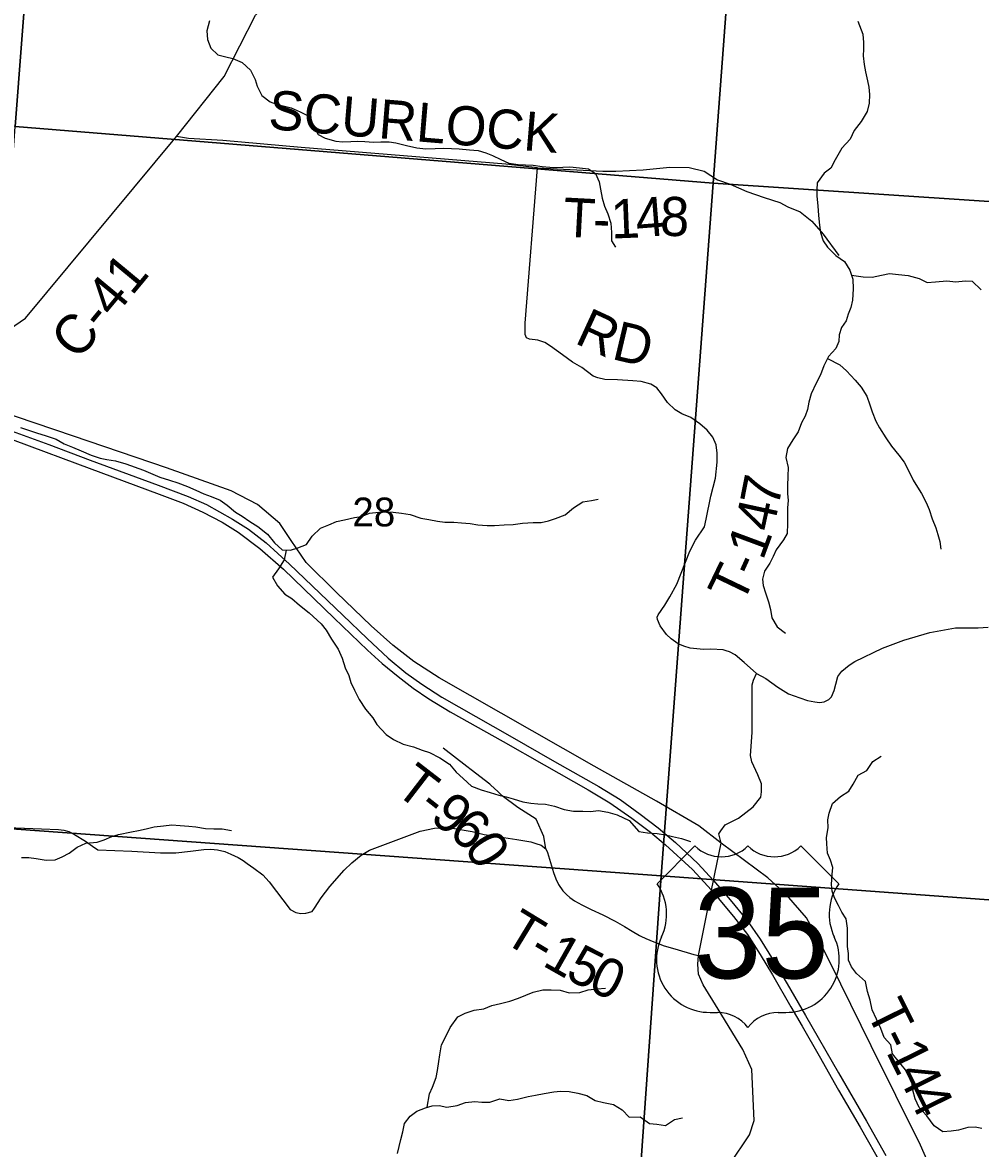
# Model space of a CAD drawing. Extents: x 0 to 42, y 0 to 22.
# Drawn here: x 6.349 to 7.044, y 17.436 to 18.254 of the extents above; entities that cross this region are included whole.
import ezdxf

# ---------------------------------------------------------------- set-up
doc = ezdxf.new("R2010")
doc.units = 0
for name, color, linetype in [('GM_X_County_Road', 7, 'Continuous'), ('GM_X_County_Road_Text', 7, 'Continuous'), ('GM_X_Minor_River', 7, 'Continuous'), ('GM_X_Section', 7, 'Continuous'), ('GM_X_Section_Text', 7, 'Continuous'), ('GM_X_Township_Road', 7, 'Continuous'), ('GM_X_Township_Road_Text', 7, 'Continuous'), ('GM_X_US_Location', 7, 'Continuous'), ('GM_X_US_Route', 7, 'Continuous'), ('GM_X_US_Shield', 7, 'Continuous')]:
    doc.layers.add(name, color=color, linetype=linetype)

msp = doc.modelspace()

# ---------------------------------------------------------------- linework, layer by layer
at = {"layer": 'GM_X_County_Road'}
msp.add_lwpolyline([(6.32796, 18.02289), (6.35139, 18.03886), (6.46101, 18.17081), (6.49557, 18.21436), (6.51833, 18.25879), (6.56092, 18.30006), (6.57244, 18.30844), (6.58546, 18.31681), (6.59788, 18.32908), (6.60671, 18.33612), (6.62481, 18.3433), (6.64142, 18.35078), (6.66237, 18.3617), (6.67793, 18.37173), (6.69713, 18.38833), (6.70474, 18.39307)], dxfattribs=at)
at = {"layer": 'GM_X_Minor_River'}
for points in [[(6.48496, 18.25485), (6.48285, 18.24747), (6.48339, 18.24121), (6.48582, 18.23494), (6.4909, 18.22999), (6.49675, 18.22864), (6.50185, 18.22748), (6.50864, 18.22441), (6.51466, 18.21889), (6.51803, 18.21224), (6.51952, 18.20731), (6.5229, 18.20047), (6.52892, 18.19589), (6.53402, 18.19397), (6.5393, 18.19281), (6.54421, 18.19165), (6.55062, 18.18859), (6.5559, 18.18591), (6.56022, 18.17907), (6.56378, 18.17223), (6.56887, 18.16955), (6.57661, 18.16743), (6.58171, 18.16684), (6.58757, 18.16719), (6.59249, 18.16736), (6.59759, 18.16715), (6.60401, 18.16674), (6.6093, 18.1669), (6.61516, 18.16688), (6.62007, 18.1661), (6.62781, 18.16417), (6.63536, 18.16243), (6.64197, 18.16183), (6.64859, 18.16218), (6.65483, 18.16234), (6.66049, 18.16212), (6.66597, 18.16172), (6.67353, 18.16112), (6.67995, 18.16052), (6.68543, 18.15898), (6.69033, 18.15706), (6.69636, 18.154), (6.70221, 18.15132), (6.70901, 18.15053), (6.7143, 18.15013), (6.71978, 18.14991), (6.72639, 18.14893), (6.73451, 18.14833), (6.74132, 18.14849)], [(6.95534, 18.25452), (6.95895, 18.24505), (6.95953, 18.23898), (6.95954, 18.23423), (6.95936, 18.2293), (6.95994, 18.22305), (6.96108, 18.21774), (6.96242, 18.21129), (6.96337, 18.20655), (6.96395, 18.20124), (6.96359, 18.19498), (6.96208, 18.18891), (6.95775, 18.18169), (6.95284, 18.17504), (6.94983, 18.16878), (6.94379, 18.16231), (6.93889, 18.15377), (6.93587, 18.14769), (6.93096, 18.14408), (6.92587, 18.13724), (6.92569, 18.13212), (6.9257, 18.12738), (6.92628, 18.12055), (6.92686, 18.11334), (6.92763, 18.10633), (6.9284, 18.10102), (6.9303, 18.09514), (6.93333, 18.0904), (6.9394, 18.08435), (6.94584, 18.08), (6.94963, 18.07374), (6.95172, 18.06711), (6.95193, 18.06028), (6.95156, 18.05194), (6.95044, 18.04662), (6.94837, 18.04169), (6.94686, 18.03694), (6.94347, 18.032), (6.94178, 18.02669), (6.94159, 18.02195), (6.93934, 18.01682), (6.93405, 18.01093), (6.93066, 18.00428), (6.92821, 17.99783), (6.9252, 17.99175), (6.92162, 17.98397), (6.91974, 17.9779), (6.91899, 17.97258), (6.91711, 17.96765), (6.91447, 17.9629), (6.91203, 17.95645), (6.90825, 17.95056), (6.90448, 17.94429), (6.90317, 17.93765), (6.90489, 17.93044), (6.90452, 17.92419), (6.90434, 17.91717), (6.90435, 17.91148), (6.90493, 17.90655), (6.90437, 17.90123), (6.9044, 17.88985)], [(6.74132, 18.14849), (6.74642, 18.14884), (6.75341, 18.14805), (6.75983, 18.14727), (6.76492, 18.14402), (6.76773, 18.13775), (6.76865, 18.13244), (6.76976, 18.12599), (6.77162, 18.1203), (6.77386, 18.1146), (6.7761, 18.10796), (6.77664, 18.10113), (6.77661, 18.09507), (6.77943, 18.09031)], [(6.95079, 18.07006), (6.95928, 18.06883), (6.96591, 18.06866), (6.97252, 18.07), (6.97838, 18.07134), (6.985, 18.07059), (6.992, 18.06985), (6.99995, 18.06778), (7.00582, 18.06475), (7.01187, 18.06514), (7.02, 18.06592), (7.02662, 18.06536), (7.03324, 18.06595), (7.03835, 18.06577), (7.04498, 18.05933)], [(6.93341, 18.00967), (6.94238, 18.00488), (6.94712, 18.00052), (6.95356, 17.9939), (6.95773, 17.98878), (6.96191, 17.98234), (6.96419, 17.9759), (6.96571, 17.97097), (6.96837, 17.96415), (6.97103, 17.95922), (6.97577, 17.95202), (6.97975, 17.94596), (6.98525, 17.93933), (6.98904, 17.93422), (6.99284, 17.92683), (6.9955, 17.92114), (6.99872, 17.91622), (7.00157, 17.91148), (7.00498, 17.90504), (7.00707, 17.89992), (7.00936, 17.8931), (7.01202, 17.88666), (7.01354, 17.88173), (7.01487, 17.8768), (7.01564, 17.87111)], [(6.34762, 17.9594), (6.3529, 17.95786), (6.35932, 17.95556), (6.3663, 17.95344), (6.37366, 17.95114), (6.37932, 17.9477), (6.38535, 17.94521), (6.39177, 17.94252), (6.39893, 17.93946), (6.40554, 17.93734), (6.41045, 17.93637), (6.41668, 17.93521), (6.42423, 17.93309), (6.43706, 17.92848), (6.44366, 17.92561), (6.44894, 17.9235), (6.45593, 17.92119), (6.46178, 17.91927), (6.46894, 17.91658), (6.47498, 17.9139), (6.48083, 17.91141), (6.48611, 17.90949), (6.49253, 17.90681), (6.49761, 17.903), (6.50364, 17.89804), (6.50854, 17.89518), (6.51419, 17.89117), (6.52003, 17.88773), (6.527, 17.88201), (6.53208, 17.87574), (6.53772, 17.87059), (6.54377, 17.87038), (6.54888, 17.87206), (6.55531, 17.87449), (6.55931, 17.88054), (6.56538, 17.88639), (6.57144, 17.88883), (6.57693, 17.89126), (6.58279, 17.89257), (6.59017, 17.89424), (6.59528, 17.89497), (6.60096, 17.89722), (6.60776, 17.89795), (6.61324, 17.8983), (6.61816, 17.89809), (6.6242, 17.89731), (6.63062, 17.89633), (6.63836, 17.89364), (6.64402, 17.89267), (6.65025, 17.8915), (6.65573, 17.89072), (6.66216, 17.89069), (6.66782, 17.89028), (6.67406, 17.88988), (6.67972, 17.8889), (6.68634, 17.8883), (6.69163, 17.88828), (6.69881, 17.88882), (6.70524, 17.88917), (6.71204, 17.89008), (6.71979, 17.89043), (6.72565, 17.89059), (6.73095, 17.8917), (6.73587, 17.89339), (6.74306, 17.8962), (6.74894, 17.90129), (6.75576, 17.90543), (6.762, 17.90654), (6.76692, 17.90746)], [(6.9044, 17.88985), (6.90403, 17.88264), (6.90139, 17.8779), (6.89611, 17.87068), (6.89385, 17.86593), (6.89159, 17.86099), (6.88763, 17.85511), (6.88613, 17.84941), (6.8867, 17.84467), (6.88842, 17.83937), (6.89051, 17.83292), (6.89203, 17.82742), (6.89299, 17.82135), (6.89697, 17.81472), (6.90303, 17.81018)], [(6.54052, 17.87049), (6.53901, 17.86339), (6.53502, 17.85677), (6.53064, 17.85072), (6.53421, 17.84464), (6.53966, 17.83855), (6.54456, 17.83531), (6.55021, 17.83054), (6.55718, 17.82483), (6.56584, 17.81701), (6.5696, 17.81226), (6.57354, 17.8058), (6.57823, 17.79857), (6.58123, 17.79212), (6.58346, 17.7849), (6.5859, 17.77939), (6.58757, 17.77427), (6.59001, 17.76876), (6.59338, 17.76192), (6.59807, 17.75489), (6.60334, 17.74861), (6.60634, 17.74386), (6.61311, 17.73662), (6.61839, 17.733), (6.62537, 17.72955), (6.63292, 17.72762), (6.63914, 17.72532), (6.64462, 17.72359), (6.65197, 17.71977), (6.65894, 17.715), (6.66383, 17.70929), (6.66891, 17.70453), (6.67494, 17.69919), (6.6821, 17.69632), (6.68852, 17.69439), (6.69475, 17.69266), (6.70022, 17.69131), (6.70532, 17.68996), (6.7123, 17.68765), (6.71816, 17.68668), (6.72326, 17.68627), (6.72874, 17.68606), (6.73516, 17.68451), (6.74233, 17.68221), (6.74912, 17.68104), (6.75593, 17.68082), (6.76141, 17.68079), (6.76708, 17.68134), (6.77407, 17.68017), (6.78086, 17.67824), (6.78934, 17.67418)], [(7.04537, 17.45047), (7.04045, 17.4514), (7.03516, 17.4512), (7.02854, 17.44929), (7.02325, 17.44852), (7.01719, 17.44813), (7.01075, 17.45248), (7.00545, 17.45968), (6.99995, 17.46574), (6.99691, 17.47218), (6.99539, 17.47825), (6.99462, 17.48488), (6.9912, 17.4917), (6.9857, 17.49833), (6.98059, 17.50477), (6.97944, 17.51122), (6.97451, 17.51652), (6.97204, 17.52315), (6.969, 17.52997), (6.96577, 17.5368), (6.96444, 17.54381), (6.96253, 17.55007), (6.96101, 17.55727), (6.95456, 17.56295), (6.95077, 17.56787), (6.94868, 17.5728), (6.94867, 17.57754), (6.94791, 17.58266), (6.94788, 17.59594), (6.94692, 17.60276), (6.94389, 17.6075), (6.94142, 17.61243), (6.93857, 17.61792), (6.93667, 17.62285), (6.93629, 17.62778), (6.93684, 17.63499), (6.93721, 17.63992), (6.9355, 17.64542), (6.93341, 17.65035), (6.93283, 17.65717), (6.93263, 17.66192), (6.93394, 17.66894), (6.93374, 17.67463), (6.93468, 17.67956), (6.93712, 17.68658), (6.94278, 17.69153), (6.94883, 17.69552), (6.95204, 17.70046), (6.95562, 17.7071), (6.96204, 17.71053), (6.96638, 17.71699), (6.97242, 17.7208)], [(6.34854, 17.64722), (6.35364, 17.6472), (6.35912, 17.64661), (6.36629, 17.64544), (6.37291, 17.6456), (6.37783, 17.64766), (6.38294, 17.65048), (6.38882, 17.65481), (6.39507, 17.65763), (6.40339, 17.65835), (6.40831, 17.66003), (6.41399, 17.66247), (6.41891, 17.66396), (6.42818, 17.66582), (6.43328, 17.66693), (6.43896, 17.66804), (6.44463, 17.66953), (6.45144, 17.67026), (6.45749, 17.67099), (6.46354, 17.67058), (6.46996, 17.66999), (6.47506, 17.66958), (6.48205, 17.66841), (6.48809, 17.66801), (6.49414, 17.66817), (6.50075, 17.66681)], [(6.78934, 17.67418), (6.79645, 17.66619), (6.80288, 17.66526), (6.80969, 17.6647), (6.81593, 17.66377), (6.82085, 17.66264), (6.82747, 17.66113), (6.83391, 17.65887)], [(6.64292, 17.46599), (6.64449, 17.47567), (6.64678, 17.48059), (6.64945, 17.48759), (6.65042, 17.49271), (6.6512, 17.49915), (6.65198, 17.50407), (6.65334, 17.51127), (6.65677, 17.51826), (6.65963, 17.52394), (6.66514, 17.53149), (6.67044, 17.53431), (6.67688, 17.53656), (6.68387, 17.53747), (6.68974, 17.53972), (6.69599, 17.5414), (6.7028, 17.54289), (6.70923, 17.54513), (6.71453, 17.54738), (6.71983, 17.54944), (6.72683, 17.5513), (6.73288, 17.55109), (6.7393, 17.55087), (6.74591, 17.54913), (6.75366, 17.54929), (6.75971, 17.55116), (6.76633, 17.55188), (6.77238, 17.55243)], [(6.62144, 17.43238), (6.62375, 17.4426), (6.62528, 17.44809), (6.62644, 17.45415), (6.63043, 17.45944), (6.63536, 17.46302), (6.64161, 17.46564), (6.64653, 17.46695), (6.65144, 17.46711), (6.65711, 17.46614), (6.66467, 17.46724), (6.67073, 17.4693), (6.67754, 17.47022), (6.68264, 17.46963), (6.6883, 17.4696), (6.69569, 17.47203), (6.70211, 17.47086), (6.70853, 17.47178), (6.7161, 17.47383), (6.72159, 17.47476), (6.72783, 17.47605), (6.73483, 17.47716), (6.73974, 17.47752), (6.74579, 17.47749), (6.75221, 17.47613), (6.75881, 17.47459), (6.76466, 17.47096), (6.77089, 17.46941), (6.77806, 17.46787), (6.78447, 17.46405), (6.78934, 17.45869)], [(6.78934, 17.45869), (6.7974, 17.45907), (6.80422, 17.45415), (6.80952, 17.45359), (6.81576, 17.45266), (6.82237, 17.45703), (6.82823, 17.45837)]]:
    msp.add_lwpolyline(points, dxfattribs=at)
at = {"layer": 'GM_X_Section'}
for points in [[(5.88694, 18.72342), (6.38282, 18.68674), (6.34385, 18.17798), (5.84475, 18.21447)], [(6.38282, 18.68674), (6.88899, 18.65144), (6.85053, 18.13693), (6.34385, 18.17798)], [(6.88899, 18.65144), (7.39687, 18.60825), (7.36049, 18.10303), (6.85053, 18.13693)], [(6.34385, 18.17798), (6.85053, 18.13693), (6.81263, 17.63399), (6.30791, 17.67054)], [(6.85053, 18.13693), (7.36049, 18.10303), (7.32108, 17.59666), (6.81263, 17.63399)], [(6.30791, 17.67054), (6.81263, 17.63399), (6.77676, 17.12507), (6.70346, 17.13156), (6.27444, 17.16575)], [(6.81263, 17.63399), (7.32108, 17.59666), (7.2811, 17.08822), (7.23033, 17.09197), (6.77676, 17.12507)]]:
    msp.add_lwpolyline(points, close=True, dxfattribs=at)
at = {"layer": 'GM_X_Township_Road'}
msp.add_line((6.6716, 17.71343), (6.65447, 17.72664), dxfattribs=at)
for points in [[(6.72289, 18.1481), (6.69998, 18.15067), (6.55139, 18.16277), (6.4946, 18.16778), (6.46961, 18.16928), (6.46101, 18.17081)], [(6.88177, 17.78096), (6.87282, 17.78883), (6.86636, 17.79454), (6.86237, 17.7967), (6.85989, 17.79735), (6.85774, 17.7981), (6.84879, 17.79853), (6.84351, 17.79842), (6.83381, 17.79928), (6.82907, 17.80069), (6.825, 17.80232), (6.82002, 17.80596), (6.81652, 17.8092), (6.81193, 17.8154), (6.80991, 17.81998), (6.80978, 17.82187), (6.81045, 17.82348), (6.81544, 17.83049), (6.81908, 17.83656), (6.82406, 17.84586), (6.83345, 17.86982), (6.83753, 17.87767), (6.84423, 17.88748), (6.84538, 17.89288), (6.84864, 17.90955), (6.85208, 17.92264), (6.85339, 17.93441), (6.85339, 17.94095), (6.85257, 17.94684), (6.85012, 17.95256), (6.84603, 17.95746), (6.8408, 17.96221), (6.83411, 17.96677), (6.8276, 17.96941), (6.82279, 17.97221), (6.81736, 17.97764), (6.81302, 17.984), (6.80945, 17.98819), (6.8051, 17.99098), (6.79828, 17.99285), (6.79207, 17.99331), (6.78105, 17.99409), (6.77175, 17.9944), (6.76663, 17.99564), (6.76321, 17.99688), (6.75502, 18.00315), (6.74833, 18.00701), (6.74112, 18.01217), (6.73236, 18.01861), (6.72815, 18.02127), (6.72309, 18.02298), (6.71708, 18.02359), (6.71493, 18.02453), (6.7139, 18.02702), (6.71399, 18.03535), (6.72289, 18.1481)], [(6.72289, 18.1481), (6.77023, 18.14552), (6.77975, 18.14552), (6.79956, 18.14655), (6.81886, 18.14861), (6.83304, 18.14834), (6.84383, 18.14565), (6.85347, 18.13936), (6.86273, 18.1361), (6.87484, 18.13094), (6.88751, 18.12653), (6.89886, 18.12289), (6.90453, 18.11983), (6.91361, 18.1162), (6.92192, 18.10934), (6.93022, 18.09982), (6.94153, 18.08441)], [(6.85169, 17.63547), (6.8563, 17.65767), (6.8401, 17.67039), (6.8092, 17.68827), (6.76399, 17.71371), (6.65151, 17.7777), (6.63312, 17.78952), (6.61802, 17.80135), (6.60212, 17.81546), (6.57708, 17.8397), (6.55502, 17.86146), (6.54419, 17.87736), (6.53585, 17.88978), (6.51965, 17.90369), (6.50067, 17.91353), (6.45367, 17.93022), (6.38621, 17.95318), (6.33026, 17.97196), (6.31327, 17.97832), (6.29131, 17.99024)], [(6.85599, 17.66658), (6.85905, 17.67102), (6.86872, 17.67573), (6.87936, 17.68405), (6.88506, 17.69114), (6.88549, 17.69503), (6.88549, 17.70085), (6.8829, 17.70732), (6.87859, 17.71681), (6.87751, 17.72133), (6.87864, 17.73815), (6.87875, 17.77255), (6.87961, 17.776), (6.88177, 17.78096), (6.88867, 17.77729), (6.8974, 17.77093), (6.90516, 17.76608), (6.91324, 17.76317), (6.91895, 17.76133), (6.92413, 17.76026), (6.92768, 17.75993), (6.93092, 17.76036), (6.93447, 17.76198), (6.9362, 17.76392), (6.93825, 17.76856), (6.93943, 17.77308), (6.94094, 17.77869), (6.94385, 17.78268), (6.94902, 17.78699), (6.95317, 17.78969), (6.97322, 17.79918), (6.98874, 17.805), (7.00771, 17.81061), (7.02636, 17.81406), (7.04274, 17.81406), (7.05007, 17.81449)], [(6.17597, 17.7166), (6.18008, 17.71248), (6.18482, 17.70889), (6.19609, 17.70221), (6.2102, 17.69493), (6.22297, 17.68805), (6.23838, 17.68022), (6.2474, 17.67705), (6.25389, 17.67528), (6.2615, 17.67373), (6.27726, 17.6717), (6.30915, 17.67024), (6.35004, 17.66864), (6.35054, 17.66862)], [(6.68875, 17.70016), (6.68844, 17.70045), (6.67469, 17.71105), (6.6716, 17.71343)], [(6.72906, 17.65354), (6.72757, 17.66253), (6.72184, 17.67502), (6.70875, 17.68368), (6.69737, 17.69215), (6.69439, 17.69492), (6.68875, 17.70016)], [(6.35054, 17.66862), (6.37533, 17.66765), (6.37927, 17.66705), (6.38281, 17.66615), (6.38685, 17.66401), (6.39493, 17.65912), (6.39991, 17.65553), (6.4038, 17.65284), (6.42859, 17.65179), (6.44938, 17.65074), (6.46035, 17.65064), (6.47103, 17.65177), (6.48065, 17.65314), (6.48594, 17.65329), (6.49078, 17.65284), (6.49601, 17.65154), (6.5003, 17.6497), (6.50564, 17.64725), (6.50928, 17.64501), (6.51231, 17.64289), (6.51716, 17.63947), (6.52349, 17.63468), (6.52808, 17.62955), (6.54334, 17.60965), (6.54753, 17.60741), (6.55107, 17.60666), (6.55476, 17.60676), (6.55935, 17.60799), (6.56119, 17.61055), (6.56603, 17.61803), (6.57221, 17.62621), (6.58269, 17.63808), (6.58827, 17.64351), (6.59506, 17.64895), (6.60109, 17.65264), (6.62802, 17.66271), (6.63769, 17.6663), (6.64827, 17.6686), (6.65495, 17.6691), (6.66133, 17.6687), (6.6754, 17.6661), (6.68427, 17.66401), (6.69535, 17.66221), (6.70791, 17.66032), (6.71809, 17.65872), (6.72168, 17.65753), (6.72547, 17.65623), (6.72906, 17.65354)], [(7.02376, 17.38659), (7.02154, 17.39177), (7.00097, 17.43847), (6.9651, 17.51061), (6.94304, 17.55542), (6.92913, 17.58374), (6.9181, 17.60342), (6.90369, 17.62011), (6.89018, 17.63243), (6.8563, 17.65767), (6.85461, 17.66456), (6.85599, 17.66658)], [(6.72906, 17.65354), (6.7301, 17.65082), (6.73225, 17.64356), (6.73444, 17.63628), (6.73634, 17.63169), (6.73813, 17.6276), (6.74139, 17.62311), (6.74387, 17.62052), (6.74646, 17.61828), (6.7497, 17.61583), (6.75509, 17.61284), (6.76187, 17.60945), (6.77035, 17.60556), (6.77923, 17.60107), (6.78611, 17.59718), (6.79159, 17.59389), (6.79698, 17.5906), (6.79788, 17.59016)], [(6.84534, 17.60408), (6.84924, 17.62369), (6.85066, 17.63053), (6.85169, 17.63547)], [(6.86345, 17.38028), (6.85992, 17.39435), (6.85917, 17.40611), (6.86, 17.41672), (6.86255, 17.4247), (6.87678, 17.44592), (6.88007, 17.45636), (6.87859, 17.49329), (6.87184, 17.50777), (6.85399, 17.53713), (6.84322, 17.55482), (6.83976, 17.56263), (6.83919, 17.56995), (6.83977, 17.57614), (6.84534, 17.60408)], [(6.79788, 17.59016), (6.80147, 17.58841), (6.80735, 17.58601), (6.81483, 17.58322), (6.82271, 17.58092), (6.8363, 17.57694), (6.83977, 17.57614)]]:
    msp.add_lwpolyline(points, dxfattribs=at)
at = {"layer": 'GM_X_US_Route'}
for points in [[(6.31864, 17.95914), (6.38919, 17.93301), (6.44841, 17.91105), (6.4657, 17.90449), (6.4801, 17.89803), (6.49411, 17.89068), (6.50574, 17.88342), (6.52134, 17.8717), (6.53853, 17.85659), (6.57539, 17.82112), (6.59964, 17.79777), (6.61017, 17.78803), (6.6217, 17.77859), (6.63273, 17.77015), (6.64395, 17.7626), (6.65965, 17.75316), (6.69791, 17.7315), (6.72782, 17.7146), (6.75981, 17.69652), (6.77531, 17.68698), (6.79141, 17.67585), (6.80483, 17.66562), (6.81576, 17.65648), (6.83533, 17.63859), (6.84924, 17.62369), (6.86514, 17.60451), (6.87528, 17.59128), (6.88442, 17.57698), (6.89336, 17.56218), (6.90687, 17.53893), (6.91492, 17.52492), (6.92724, 17.50326), (6.94145, 17.47832), (6.95715, 17.45149), (6.97335, 17.42297)], [(6.33364, 17.95983), (6.36822, 17.94712), (6.39823, 17.93589), (6.44771, 17.9176), (6.46947, 17.90936), (6.48269, 17.90359), (6.50163, 17.89298), (6.51325, 17.88573), (6.52601, 17.87577), (6.543, 17.86027), (6.58165, 17.82321), (6.59924, 17.80622), (6.61454, 17.79201), (6.62726, 17.78148), (6.63899, 17.77313), (6.65339, 17.76379), (6.70277, 17.73554), (6.73533, 17.71691), (6.76733, 17.69882), (6.78283, 17.68929), (6.79737, 17.67883), (6.81039, 17.6689), (6.82301, 17.65817), (6.8392, 17.64296), (6.85066, 17.63053), (6.86285, 17.61653), (6.87517, 17.60143), (6.88452, 17.58792), (6.89405, 17.57271), (6.90409, 17.55552), (6.9175, 17.53267), (6.94145, 17.49094), (6.96162, 17.45586), (6.97583, 17.43092)]]:
    msp.add_lwpolyline(points, dxfattribs=at)
at = {"layer": 'GM_X_US_Shield'}
for p, q in [((6.83718, 17.65567), (6.80972, 17.6282)), ((6.94155, 17.6282), (6.91409, 17.65567)), ((6.84817, 17.53482), (6.85366, 17.53482)), ((6.89761, 17.53482), (6.9031, 17.53482))]:
    msp.add_line(p, q, dxfattribs=at)
for centre, radius, start, end in [((6.85641, 17.67528), 0.02747, 225.573, 314.427), ((6.89486, 17.67528), 0.02747, 225.573, 314.427), ((6.77822, 17.60614), 0.03845, 334.54712, 35.00093), ((6.97305, 17.60614), 0.03845, 144.99907, 205.45288), ((6.84774, 17.57327), 0.03845, 154.83192, 270.63826), ((6.90353, 17.57327), 0.03845, 269.36174, 25.16808), ((6.85366, 17.50735), 0.02747, 36.8699, 90), ((6.89761, 17.50735), 0.02747, 90, 143.1301)]:
    msp.add_arc(centre, radius, start, end, dxfattribs=at)

# ---------------------------------------------------------------- texts
at = {"layer": 'GM_X_County_Road_Text'}
msp.add_text('C-41', height=0.028409, rotation=50.3265, dxfattribs=at).set_placement((6.38946, 18.00738))
at = {"layer": 'GM_X_Section_Text'}
msp.add_text('28', height=0.020928, rotation=0.00001, dxfattribs=at).set_placement((6.58855, 17.88768))
at = {"layer": 'GM_X_Township_Road_Text'}
for s, height, rotation, p in [('SCURLOCK', 0.028409, 355.23579, (6.52699, 18.1763)), ('T', 0.02841, 356.98441, (6.74097, 18.09815)), ('1', 0.02841, 2.28796, (6.77657, 18.09665)), ('4', 0.02841, 4.42697, (6.79507, 18.09742)), ('8', 0.02841, 358.73192, (6.81164, 18.09874)), ('-', 0.02841, 358.20203, (6.7628, 18.09701)), ('R', 0.02841, 335.25403, (6.74901, 18.02116)), ('D', 0.02841, 346.73472, (6.77597, 18.00941)), ('7', 0.02841, 78.87245, (6.8976, 17.90069)), ('4', 0.02841, 77.71577, (6.89375, 17.88298)), ('1', 0.02841, 69.62017, (6.88643, 17.86238)), ('-', 0.02841, 65.58978, (6.88078, 17.84974)), ('T', 0.02841, 64.35111, (6.8713, 17.82997)), ('T', 0.02841, 322.36595, (6.6182, 17.69497)), ('9', 0.02841, 320.65951, (6.64393, 17.67503)), ('-', 0.02841, 321.96016, (6.63496, 17.68205)), ('6', 0.02841, 320.38599, (6.65733, 17.66405)), ('0', 0.02841, 301.70266, (6.6691, 17.65482)), ('T', 0.02841, 328.69964, (6.69665, 17.58678)), ('-', 0.02841, 329.12429, (6.71501, 17.57562)), ('1', 0.02841, 330.49294, (6.72566, 17.56926)), ('5', 0.02841, 333.19304, (6.74218, 17.55996)), ('0', 0.02841, 334.5508, (6.75846, 17.55174)), ('T', 0.02841, 296.39244, (6.96102, 17.53567)), ('-', 0.02841, 296.39241, (6.97044, 17.51667)), ('1', 0.02841, 296.39244, (6.97558, 17.50631)), ('4', 0.02841, 296.39006, (6.9833, 17.49076)), ('4', 0.02841, 296.2566, (6.99101, 17.47523))]:
    msp.add_text(s, height=height, rotation=rotation, dxfattribs=at).set_placement(p)
at = {"layer": 'GM_X_US_Location'}
for s, p in [('0', (6.8756, 17.59197)), ('/', (6.87561, 17.59197))]:
    msp.add_text(s, height=0.0000947, dxfattribs=at).set_placement(p)
msp.add_text('35', height=0.0000947, rotation=0.00001, dxfattribs=at).set_placement((6.85605, 17.57237))
at = {"layer": 'GM_X_US_Shield'}
msp.add_text('35', height=0.065918, dxfattribs=at).set_placement((6.83632, 17.55954))

doc.saveas('drawing.dxf')
